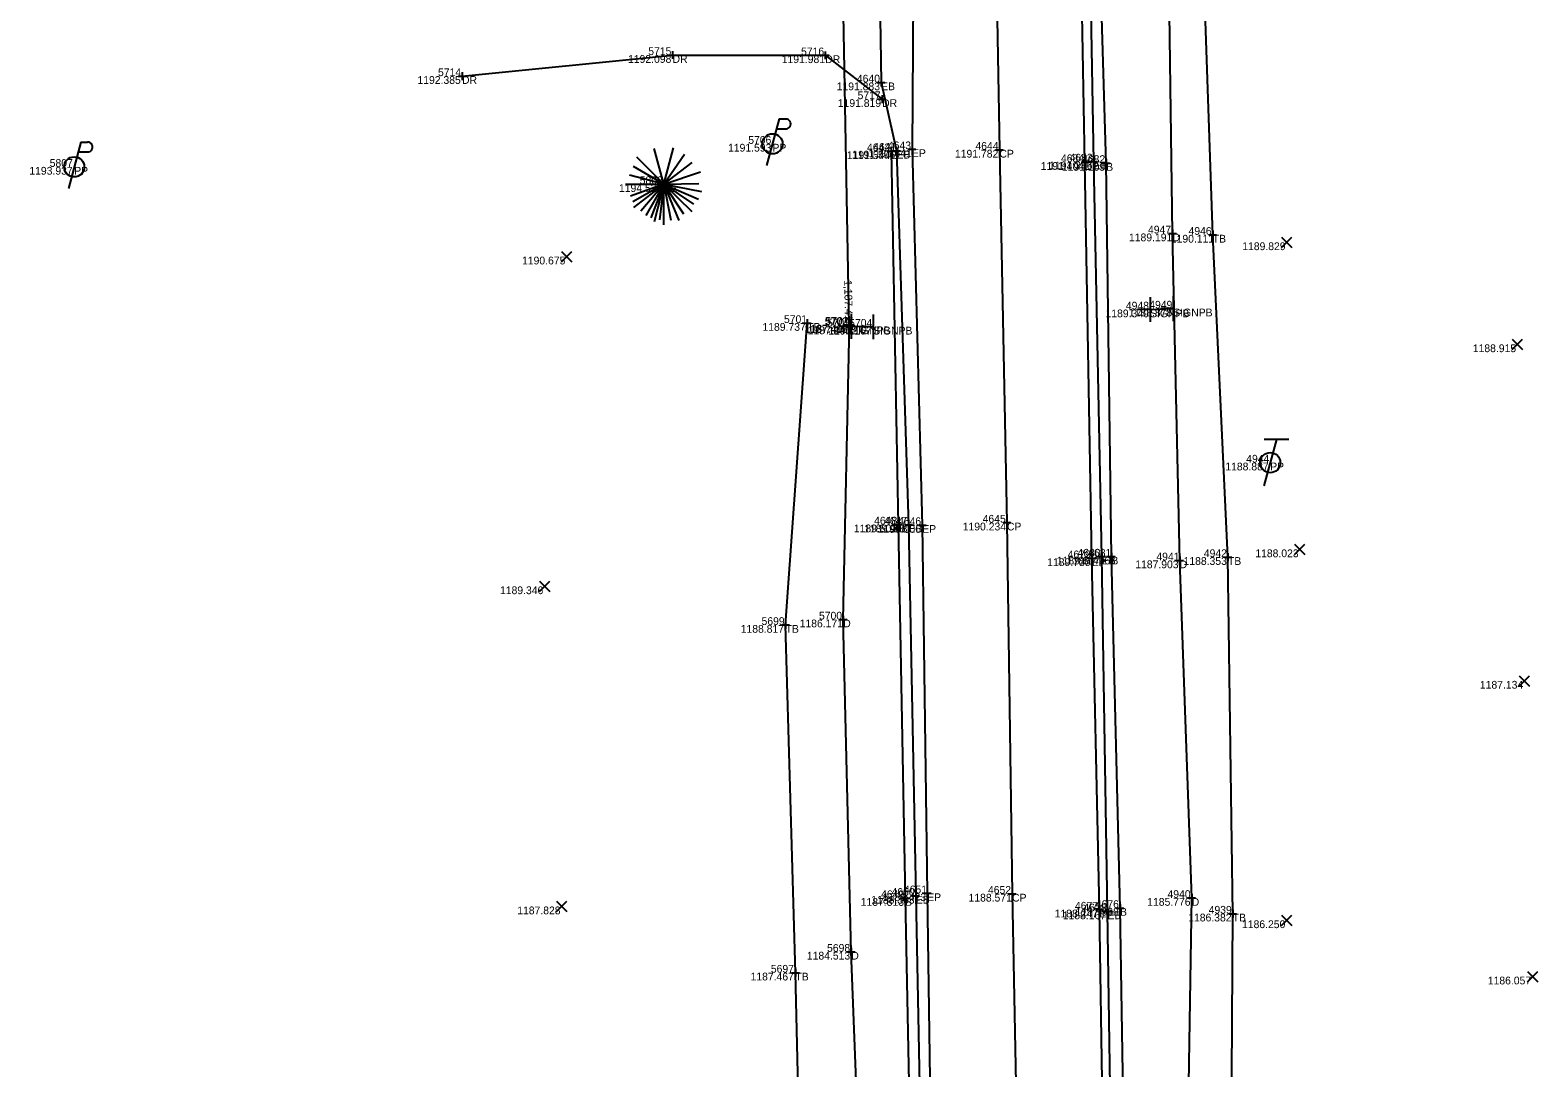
# Model space of a CAD drawing. Extents: x 2044996 to 2050343, y 455232 to 458054.
# Drawn here: x 2047523.2 to 2047717.3, y 456106.6 to 456240.2 of the extents above; entities that cross this region are included whole.
import ezdxf

# ---------------------------------------------------------------- set-up
doc = ezdxf.new("R2010")
doc.units = 0
for name, color, linetype in [('Default', 7, 'Continuous'), ('DR_X_Ditch', 7, 'Continuous'), ('DR_X_Elev_Flow', 7, 'Continuous'), ('DR_X_Storm_Sewer', 7, 'Continuous'), ('DT_X_Contour_Minor', 7, 'Continuous'), ('DT_X_Contour_Text', 7, 'Continuous'), ('DT_X_Spot_Elev', 7, 'Continuous'), ('DT_X_Triangles', 7, 'Continuous'), ('DT_X_Void', 7, 'Continuous'), ('PV_X_COP', 7, 'Continuous'), ('PV_X_Driveway', 7, 'Continuous'), ('PV_X_EOP', 7, 'Continuous'), ('PV_X_Shoulder_Aggregate', 7, 'Continuous'), ('SC_Scratch1', 7, 'Continuous'), ('SN_X_Public', 7, 'Continuous'), ('SV_X_Break_Lines', 7, 'Continuous'), ('SV_X_Top_of_Bank', 7, 'Continuous'), ('UT_X_Electric_Cells', 7, 'Continuous'), ('VG_X_Cells', 7, 'Continuous')]:
    doc.layers.add(name, color=color, linetype=linetype)

msp = doc.modelspace()

# ---------------------------------------------------------------- linework, layer by layer
at = {"layer": 'Default'}
for points in [[(2047667.41, 456204.23), (2047670.4, 456204.35)], [(2047631.75, 456202.01), (2047628.92, 456202.05)]]:
    msp.add_lwpolyline(points, dxfattribs=at)
at = {"layer": 'DR_X_Ditch'}
for points in [[(2047671.12, 455981.96), (2047672.13, 456029.55), (2047671.99, 456077.98), (2047672.77, 456128.44), (2047671.22, 456171.91), (2047670.3, 456214.02), (2047669.72, 456255.02), (2047668.28, 456297.45), (2047667.61, 456326.88)], [(2047632.69, 455974.3), (2047630.88, 456018.25), (2047630.94, 456069.43), (2047628.93, 456121.51), (2047627.89, 456164.3), (2047628.72, 456202.27)]]:
    msp.add_lwpolyline(points, dxfattribs=at)
at = {"layer": 'DR_X_Elev_Flow'}
for p, q in [((2047628.12, 456202.21), (2047629.12, 456202.21)), ((2047628.62, 456202.71), (2047628.62, 456201.71)), ((2047628.62, 456202.21), (2047628.62, 456202.21))]:
    msp.add_line(p, q, dxfattribs=at)
at = {"layer": 'DR_X_Storm_Sewer'}
msp.add_line((2047618.84, 456740.61), (2047628.62, 456202.21), dxfattribs=at)
at = {"layer": 'DT_X_Spot_Elev'}
for p, q in [((2047684.32, 456212.21), (2047685.66, 456213.55)), ((2047684.32, 456213.55), (2047685.66, 456212.21)), ((2047591.61, 456210.38), (2047592.94, 456211.71)), ((2047591.61, 456211.71), (2047592.94, 456210.38)), ((2047714.05, 456199.07), (2047715.38, 456200.41)), ((2047714.05, 456200.41), (2047715.38, 456199.07)), ((2047686.01, 456172.66), (2047687.35, 456174)), ((2047686.01, 456174), (2047687.35, 456172.66)), ((2047588.76, 456167.91), (2047590.09, 456169.24)), ((2047588.76, 456169.24), (2047590.09, 456167.91)), ((2047714.92, 456155.73), (2047716.25, 456157.07)), ((2047714.92, 456157.07), (2047716.25, 456155.73)), ((2047590.98, 456126.68), (2047592.31, 456128.01)), ((2047590.98, 456128.01), (2047592.31, 456126.68)), ((2047684.32, 456124.89), (2047685.65, 456126.22)), ((2047684.32, 456126.22), (2047685.65, 456124.89)), ((2047716.01, 456117.64), (2047717.35, 456118.98)), ((2047716.01, 456118.98), (2047717.35, 456117.64))]:
    msp.add_line(p, q, dxfattribs=at)
at = {"layer": 'DT_X_Void'}
for p, q in [((2047605.41, 456237), (2047606.41, 456237)), ((2047605.91, 456237.5), (2047605.91, 456236.5)), ((2047605.91, 456237), (2047605.91, 456237)), ((2047625.08, 456236.97), (2047626.08, 456236.97)), ((2047625.58, 456237.47), (2047625.58, 456236.47)), ((2047625.58, 456236.97), (2047625.58, 456236.97)), ((2047578.8, 456234.79), (2047578.8, 456233.79)), ((2047578.3, 456234.29), (2047579.3, 456234.29)), ((2047578.8, 456234.29), (2047578.8, 456234.29)), ((2047632.27, 456233.47), (2047633.27, 456233.47)), ((2047632.77, 456233.97), (2047632.77, 456232.97)), ((2047632.77, 456233.47), (2047632.77, 456233.47)), ((2047632.4, 456231.32), (2047633.4, 456231.32)), ((2047632.9, 456231.82), (2047632.9, 456230.82)), ((2047632.9, 456231.32), (2047632.9, 456231.32)), ((2047634.06, 456225.11), (2047634.06, 456224.11)), ((2047634.75, 456225.18), (2047634.75, 456224.18)), ((2047636.75, 456225.37), (2047636.75, 456224.37)), ((2047648.01, 456225.3), (2047648.01, 456224.3)), ((2047633.56, 456224.61), (2047634.56, 456224.61)), ((2047634.06, 456224.61), (2047634.06, 456224.61)), ((2047634.25, 456224.68), (2047635.25, 456224.68)), ((2047634.75, 456224.68), (2047634.75, 456224.68)), ((2047636.25, 456224.87), (2047637.25, 456224.87)), ((2047636.75, 456224.87), (2047636.75, 456224.87)), ((2047647.51, 456224.8), (2047648.51, 456224.8)), ((2047648.01, 456224.8), (2047648.01, 456224.8)), ((2047658.52, 456223.21), (2047659.52, 456223.21)), ((2047659.02, 456223.71), (2047659.02, 456222.71)), ((2047659.02, 456223.21), (2047659.02, 456223.21)), ((2047659.65, 456223.29), (2047660.65, 456223.29)), ((2047660.15, 456223.79), (2047660.15, 456222.79)), ((2047660.15, 456223.29), (2047660.15, 456223.29)), ((2047661.26, 456223.1), (2047662.26, 456223.1)), ((2047661.76, 456223.6), (2047661.76, 456222.6)), ((2047661.76, 456223.1), (2047661.76, 456223.1)), ((2047669.8, 456214.02), (2047670.8, 456214.02)), ((2047670.3, 456214.52), (2047670.3, 456213.52)), ((2047670.3, 456214.02), (2047670.3, 456214.02)), ((2047674.98, 456213.85), (2047675.98, 456213.85)), ((2047675.48, 456214.35), (2047675.48, 456213.35)), ((2047675.48, 456213.85), (2047675.48, 456213.85)), ((2047622.76, 456202.49), (2047623.76, 456202.49)), ((2047623.26, 456202.99), (2047623.26, 456201.99)), ((2047623.26, 456202.49), (2047623.26, 456202.49)), ((2047628.22, 456202.27), (2047629.22, 456202.27)), ((2047628.72, 456202.77), (2047628.72, 456201.77)), ((2047628.72, 456202.27), (2047628.72, 456202.27)), ((2047634.48, 456176.54), (2047635.48, 456176.54)), ((2047634.98, 456177.04), (2047634.98, 456176.04)), ((2047634.98, 456176.54), (2047634.98, 456176.54)), ((2047635.81, 456176.52), (2047636.81, 456176.52)), ((2047636.31, 456177.02), (2047636.31, 456176.02)), ((2047636.31, 456176.52), (2047636.31, 456176.52)), ((2047637.57, 456176.47), (2047638.57, 456176.47)), ((2047638.07, 456176.97), (2047638.07, 456175.97)), ((2047638.07, 456176.47), (2047638.07, 456176.47)), ((2047648.48, 456176.78), (2047649.48, 456176.78)), ((2047648.98, 456177.28), (2047648.98, 456176.28)), ((2047648.98, 456176.78), (2047648.98, 456176.78)), ((2047659.89, 456172.69), (2047659.89, 456171.69)), ((2047661.18, 456172.9), (2047661.18, 456171.9)), ((2047662.43, 456172.9), (2047662.43, 456171.9)), ((2047677.44, 456172.84), (2047677.44, 456171.84)), ((2047659.39, 456172.19), (2047660.39, 456172.19)), ((2047659.89, 456172.19), (2047659.89, 456172.19)), ((2047660.68, 456172.4), (2047661.68, 456172.4)), ((2047661.18, 456172.4), (2047661.18, 456172.4)), ((2047661.93, 456172.4), (2047662.93, 456172.4)), ((2047662.43, 456172.4), (2047662.43, 456172.4)), ((2047670.72, 456171.91), (2047671.72, 456171.91)), ((2047671.22, 456172.41), (2047671.22, 456171.41)), ((2047671.22, 456171.91), (2047671.22, 456171.91)), ((2047676.94, 456172.34), (2047677.94, 456172.34)), ((2047677.44, 456172.34), (2047677.44, 456172.34)), ((2047619.97, 456163.6), (2047620.97, 456163.6)), ((2047620.47, 456164.1), (2047620.47, 456163.1)), ((2047620.47, 456163.6), (2047620.47, 456163.6)), ((2047627.39, 456164.3), (2047628.39, 456164.3)), ((2047627.89, 456164.8), (2047627.89, 456163.8)), ((2047627.89, 456164.3), (2047627.89, 456164.3)), ((2047635.37, 456128.43), (2047636.37, 456128.43)), ((2047635.87, 456128.93), (2047635.87, 456127.93)), ((2047635.87, 456128.43), (2047635.87, 456128.43)), ((2047636.73, 456128.71), (2047637.73, 456128.71)), ((2047637.23, 456129.21), (2047637.23, 456128.21)), ((2047637.23, 456128.71), (2047637.23, 456128.71)), ((2047638.21, 456129.04), (2047639.21, 456129.04)), ((2047638.71, 456129.54), (2047638.71, 456128.54)), ((2047638.71, 456129.04), (2047638.71, 456129.04)), ((2047649.14, 456128.98), (2047650.14, 456128.98)), ((2047649.64, 456129.48), (2047649.64, 456128.48)), ((2047649.64, 456128.98), (2047649.64, 456128.98)), ((2047672.27, 456128.44), (2047673.27, 456128.44)), ((2047672.77, 456128.94), (2047672.77, 456127.94)), ((2047672.77, 456128.44), (2047672.77, 456128.44)), ((2047660.39, 456126.94), (2047661.39, 456126.94)), ((2047660.89, 456127.44), (2047660.89, 456126.44)), ((2047660.89, 456126.94), (2047660.89, 456126.94)), ((2047661.44, 456126.71), (2047662.44, 456126.71)), ((2047661.94, 456127.21), (2047661.94, 456126.21)), ((2047661.94, 456126.71), (2047661.94, 456126.71)), ((2047663.04, 456127.15), (2047664.04, 456127.15)), ((2047663.54, 456127.65), (2047663.54, 456126.65)), ((2047663.54, 456127.15), (2047663.54, 456127.15)), ((2047677.55, 456126.42), (2047678.55, 456126.42)), ((2047678.05, 456126.92), (2047678.05, 456125.92)), ((2047678.05, 456126.42), (2047678.05, 456126.42)), ((2047628.43, 456121.51), (2047629.43, 456121.51)), ((2047628.93, 456122.01), (2047628.93, 456121.01)), ((2047628.93, 456121.51), (2047628.93, 456121.51)), ((2047621.24, 456118.82), (2047622.24, 456118.82)), ((2047621.74, 456119.32), (2047621.74, 456118.32)), ((2047621.74, 456118.82), (2047621.74, 456118.82))]:
    msp.add_line(p, q, dxfattribs=at)
at = {"layer": 'PV_X_COP'}
msp.add_lwpolyline([(2047638.65, 456684.97), (2047639.72, 456638.63), (2047640.67, 456589.24), (2047641.66, 456540.18), (2047642.52, 456493.32), (2047643.71, 456444.37), (2047644.36, 456399.72), (2047645.21, 456358.38), (2047646.69, 456312.13), (2047647.16, 456279.14), (2047647.64, 456246.5), (2047648.01, 456224.8), (2047648.98, 456176.78), (2047649.64, 456128.98), (2047650.62, 456077.99), (2047651.48, 456030.79), (2047652.41, 455980.92), (2047652.55, 455976.29)], dxfattribs=at)
at = {"layer": 'PV_X_Driveway'}
msp.add_lwpolyline([(2047578.8, 456234.29), (2047605.91, 456237), (2047625.58, 456236.97), (2047632.9, 456231.32)], dxfattribs=at)
at = {"layer": 'PV_X_EOP'}
for p, q in [((2047659.02, 456223.21), (2047658.03, 456276.16)), ((2047636.89, 456245.81), (2047636.75, 456224.87)), ((2047636.75, 456224.87), (2047638.07, 456176.47)), ((2047659.89, 456172.19), (2047659.02, 456223.21)), ((2047638.07, 456176.47), (2047638.71, 456129.04)), ((2047660.89, 456126.94), (2047659.89, 456172.19)), ((2047638.71, 456129.04), (2047639.45, 456078.97)), ((2047661.65, 456078.61), (2047660.89, 456126.94))]:
    msp.add_line(p, q, dxfattribs=at)
at = {"layer": 'PV_X_Shoulder_Aggregate'}
for p, q in [((2047632.58, 456245.73), (2047632.77, 456233.47)), ((2047632.77, 456233.47), (2047634.75, 456224.68)), ((2047634.75, 456224.68), (2047636.31, 456176.52)), ((2047636.31, 456176.52), (2047637.23, 456128.71)), ((2047637.23, 456128.71), (2047638.18, 456078.99))]:
    msp.add_line(p, q, dxfattribs=at)
msp.add_lwpolyline([(2047664.76, 455980.11), (2047663.65, 456028.13), (2047662.66, 456078.84), (2047661.94, 456126.71), (2047661.18, 456172.4), (2047660.15, 456223.29), (2047659.21, 456276.46), (2047658.4, 456325.53), (2047657.58, 456370.17), (2047657.31, 456406.35), (2047656.24, 456454.32), (2047655.34, 456499.11), (2047654.47, 456545.86), (2047653.3, 456590.72), (2047651.94, 456638.93), (2047650.86, 456688.18)], dxfattribs=at)
at = {"layer": 'SN_X_Public'}
for p, q in [((2047667.41, 456205.83), (2047667.41, 456202.63)), ((2047670.4, 456205.95), (2047670.4, 456202.75)), ((2047628.92, 456203.65), (2047628.92, 456200.45)), ((2047667.41, 456204.23), (2047665.81, 456204.23)), ((2047670.4, 456204.35), (2047668.8, 456204.35)), ((2047628.92, 456202.05), (2047627.32, 456202.05)), ((2047631.75, 456202.01), (2047630.15, 456202.01)), ((2047631.75, 456203.61), (2047631.75, 456200.41))]:
    msp.add_line(p, q, dxfattribs=at)
at = {"layer": 'SV_X_Break_Lines'}
for points in [[(2047666.11, 455980.31), (2047665.47, 456028.09), (2047664.31, 456079.33), (2047663.54, 456127.15), (2047662.43, 456172.4), (2047661.76, 456223.1), (2047660.15, 456276.57), (2047661.31, 456325.44)], [(2047634.06, 456224.61), (2047634.98, 456176.54), (2047635.87, 456128.43), (2047636.85, 456078.79), (2047637.85, 456031.24), (2047639.13, 455982.9)]]:
    msp.add_lwpolyline(points, dxfattribs=at)
at = {"layer": 'SV_X_Top_of_Bank'}
for points in [[(2047680.58, 455981.43), (2047678.2, 456027.62), (2047677.78, 456077.87), (2047678.05, 456126.42), (2047677.44, 456172.34), (2047675.48, 456213.85), (2047674.11, 456253.95), (2047671.91, 456298.17), (2047669.04, 456324.48)], [(2047624.62, 455973.93), (2047623.71, 456019.05), (2047622.96, 456067.15), (2047621.74, 456118.82), (2047620.47, 456163.6), (2047623.26, 456202.49)]]:
    msp.add_lwpolyline(points, dxfattribs=at)
at = {"layer": 'UT_X_Electric_Cells'}
for p, q in [((2047619.64, 456228.77), (2047618.03, 456222.77)), ((2047619.3, 456227.49), (2047620.49, 456227.49)), ((2047619.64, 456228.77), (2047620.49, 456228.77)), ((2047529.71, 456225.8), (2047528.11, 456219.8)), ((2047529.71, 456225.8), (2047530.56, 456225.8)), ((2047529.37, 456224.52), (2047530.56, 456224.52)), ((2047683.68, 456187.51), (2047682.07, 456181.51)), ((2047685.28, 456187.51), (2047682.08, 456187.51))]:
    msp.add_line(p, q, dxfattribs=at)
for centre in [(2047618.78, 456225.57), (2047528.86, 456222.6), (2047682.88, 456184.51)]:
    msp.add_circle(centre, 1.3, dxfattribs=at)
for centre in [(2047620.5, 456228.13), (2047530.58, 456225.16)]:
    msp.add_arc(centre, 0.638, 268.8767, 91.1233, dxfattribs=at)
at = {"layer": 'VG_X_Cells'}
for p, q in [((2047604.79, 456220.37), (2047606.05, 456225.07)), ((2047604.79, 456220.37), (2047601.3, 456223.85)), ((2047604.79, 456220.37), (2047603.55, 456224.98)), ((2047604.79, 456220.37), (2047607.44, 456224.25)), ((2047604.79, 456220.37), (2047608.45, 456223.17)), ((2047604.79, 456220.37), (2047600.38, 456221.55)), ((2047604.79, 456220.37), (2047600.88, 456222.66)), ((2047604.79, 456220.37), (2047609.53, 456221.97)), ((2047599.85, 456220.37), (2047604.79, 456220.37)), ((2047604.79, 456220.37), (2047600.5, 456218.81)), ((2047604.79, 456220.37), (2047600.81, 456218.09)), ((2047604.79, 456220.37), (2047600.88, 456217.37)), ((2047604.79, 456220.37), (2047601.84, 456216.9)), ((2047604.79, 456220.37), (2047602.47, 456216.35)), ((2047604.79, 456220.37), (2047603.12, 456216.03)), ((2047604.79, 456220.37), (2047603.53, 456215.51)), ((2047604.79, 456220.37), (2047604.25, 456215.78)), ((2047604.79, 456220.37), (2047609.3, 456220.46)), ((2047604.79, 456215.13), (2047604.79, 456220.37)), ((2047604.79, 456220.37), (2047605.71, 456215.73)), ((2047604.79, 456220.37), (2047606.72, 456215.7)), ((2047604.79, 456220.37), (2047607.33, 456216.57)), ((2047604.79, 456220.37), (2047608.38, 456216.85)), ((2047604.79, 456220.37), (2047608.61, 456217.81)), ((2047604.79, 456220.37), (2047609.25, 456218.43)), ((2047604.79, 456220.37), (2047609.62, 456219.41))]:
    msp.add_line(p, q, dxfattribs=at)

# ---------------------------------------------------------------- texts
at = {"layer": 'DT_X_Contour_Minor'}
for s, p in [('1192.098', (2047600.18, 456236)), ('1191.981', (2047619.97, 456235.97)), ('1192.385', (2047573.06, 456233.29)), ('1191.883', (2047627.05, 456232.47)), ('1191.819', (2047627.19, 456230.32)), ('1191.593', (2047613.06, 456224.57)), ('1191.544', (2047628.36, 456223.61)), ('1191.596', (2047629.01, 456223.68)), ('1191.641', (2047631.14, 456223.87)), ('1191.782', (2047642.28, 456223.8)), ('1191.404', (2047653.32, 456222.21)), ('1191.286', (2047654.41, 456222.29)), ('1191.109', (2047656.05, 456222.1)), ('1193.937', (2047523.08, 456221.6)), ('1194.527', (2047599.01, 456219.37)), ('1189.191', (2047664.69, 456213.02)), ('1190.111', (2047670.08, 456212.85)), ('1189.829', (2047679.28, 456211.88)), ('1190.675', (2047586.53, 456210.04)), ('1189.340', (2047661.67, 456203.23)), ('1188.878', (2047664.67, 456203.35)), ('1189.737', (2047617.49, 456201.49)), ('1187.410', (2047622.89, 456201.21)), ('1187.407', (2047622.95, 456201.27)), ('1187.241', (2047623.31, 456201.05)), ('1190.167', (2047625.97, 456201.01)), ('1188.915', (2047708.97, 456198.74)), ('1188.887', (2047677.1, 456183.51)), ('1189.502', (2047629.26, 456175.54)), ('1189.908', (2047630.58, 456175.52)), ('1190.006', (2047632.33, 456175.47)), ('1190.234', (2047643.28, 456175.78)), ('1188.023', (2047680.96, 456172.33)), ('1189.730', (2047654.16, 456171.19)), ('1189.617', (2047655.4, 456171.4)), ('1189.496', (2047656.7, 456171.4)), ('1187.903', (2047665.5, 456170.91)), ('1188.353', (2047671.72, 456171.34)), ('1189.346', (2047583.69, 456167.57)), ('1188.817', (2047614.69, 456162.6)), ('1186.171', (2047622.28, 456163.3)), ('1187.134', (2047709.88, 456155.4)), ('1187.813', (2047630.14, 456127.43)), ('1188.303', (2047631.5, 456127.71)), ('1188.423', (2047632.99, 456128.04)), ('1188.571', (2047644.03, 456127.98)), ('1185.776', (2047667.04, 456127.44)), ('1187.828', (2047585.91, 456126.34)), ('1188.247', (2047655.12, 456125.94)), ('1188.167', (2047656.16, 456125.71)), ('1187.968', (2047657.81, 456126.15)), ('1186.382', (2047672.32, 456125.42)), ('1186.250', (2047679.25, 456124.56)), ('1184.513', (2047623.21, 456120.51)), ('1187.467', (2047615.96, 456117.82)), ('1186.057', (2047710.9, 456117.31))]:
    msp.add_text(s, height=1, dxfattribs=at).set_placement(p)
at = {"layer": 'DT_X_Contour_Text'}
for s, p in [('DR', (2047605.91, 456236)), ('DR', (2047625.58, 456235.97)), ('DR', (2047578.8, 456233.29)), ('EB', (2047632.77, 456232.47)), ('DR', (2047632.9, 456230.32)), ('PP', (2047618.78, 456224.57)), ('B', (2047634.06, 456223.61)), ('EB', (2047634.75, 456223.68)), ('EP', (2047636.75, 456223.87)), ('CP', (2047648.01, 456223.8)), ('EP', (2047659.02, 456222.21)), ('EB', (2047660.15, 456222.29)), ('B', (2047661.76, 456222.1)), ('PP', (2047528.86, 456221.6)), ('TE', (2047604.79, 456219.37)), ('D', (2047670.3, 456213.02)), ('TB', (2047675.48, 456212.85)), ('SIGNPB', (2047667.41, 456203.23)), ('SIGNPB', (2047670.4, 456203.35)), ('TB', (2047623.26, 456201.49)), ('PIO', (2047628.62, 456201.21)), ('D', (2047628.72, 456201.27)), ('SIGNPB', (2047628.92, 456201.05)), ('SIGNPB', (2047631.75, 456201.01)), ('PP', (2047682.88, 456183.51)), ('B', (2047634.98, 456175.54)), ('EB', (2047636.31, 456175.52)), ('EP', (2047638.07, 456175.47)), ('CP', (2047648.98, 456175.78)), ('EP', (2047659.89, 456171.19)), ('EB', (2047661.18, 456171.4)), ('B', (2047662.43, 456171.4)), ('D', (2047671.22, 456170.91)), ('TB', (2047677.44, 456171.34)), ('TB', (2047620.47, 456162.6)), ('D', (2047627.89, 456163.3)), ('B', (2047635.87, 456127.43)), ('EB', (2047637.23, 456127.71)), ('EP', (2047638.71, 456128.04)), ('CP', (2047649.64, 456127.98)), ('D', (2047672.77, 456127.44)), ('EP', (2047660.89, 456125.94)), ('EB', (2047661.94, 456125.71)), ('B', (2047663.54, 456126.15)), ('TB', (2047678.05, 456125.42)), ('D', (2047628.93, 456120.51)), ('TB', (2047621.74, 456117.82))]:
    msp.add_text(s, height=1, dxfattribs=at).set_placement(p)
at = {"layer": 'DT_X_Triangles'}
for s, p in [('5715', (2047602.78, 456237)), ('5716', (2047622.46, 456236.97)), ('5714', (2047575.71, 456234.29)), ('4640', (2047629.65, 456233.47)), ('5717', (2047629.74, 456231.32)), ('5706', (2047615.66, 456225.57)), ('4642', (2047630.95, 456224.61)), ('4641', (2047631.75, 456224.68)), ('4643', (2047633.65, 456224.87)), ('4644', (2047644.92, 456224.8)), ('5807', (2047525.7, 456222.6)), ('4684', (2047655.93, 456223.21)), ('4683', (2047657.04, 456223.29)), ('4682', (2047658.65, 456223.1)), ('5803', (2047601.68, 456220.37)), ('4947', (2047667.14, 456214.02)), ('4946', (2047672.36, 456213.85)), ('4948', (2047664.29, 456204.23)), ('4949', (2047667.3, 456204.35)), ('5701', (2047620.26, 456202.49)), ('5703', (2047625.51, 456202.21)), ('5702', (2047625.61, 456202.27)), ('5705', (2047625.79, 456202.05)), ('5704', (2047628.66, 456202.01)), ('4944', (2047679.79, 456184.51)), ('4648', (2047631.87, 456176.54)), ('4647', (2047633.15, 456176.52)), ('4646', (2047634.95, 456176.47)), ('4645', (2047645.85, 456176.78)), ('4679', (2047656.79, 456172.19)), ('4680', (2047658.06, 456172.4)), ('4681', (2047659.44, 456172.4)), ('4941', (2047668.22, 456171.91)), ('4942', (2047674.33, 456172.34)), ('5700', (2047624.77, 456164.3)), ('5699', (2047617.37, 456163.6)), ('4651', (2047635.71, 456129.04)), ('4652', (2047646.53, 456128.98)), ('4649', (2047632.77, 456128.43)), ('4650', (2047634.11, 456128.71)), ('4677', (2047657.73, 456126.94)), ('4676', (2047660.42, 456127.15)), ('4940', (2047669.65, 456128.44)), ('4678', (2047658.82, 456126.71)), ('4939', (2047674.95, 456126.42)), ('5698', (2047625.81, 456121.51)), ('5697', (2047618.57, 456118.82))]:
    msp.add_text(s, height=1, dxfattribs=at).set_placement(p)
at = {"layer": 'SC_Scratch1'}
msp.add_text("1,187.41'", height=1, rotation=271.0413, dxfattribs=at).set_placement((2047628.02, 456208))

doc.saveas('drawing.dxf')
